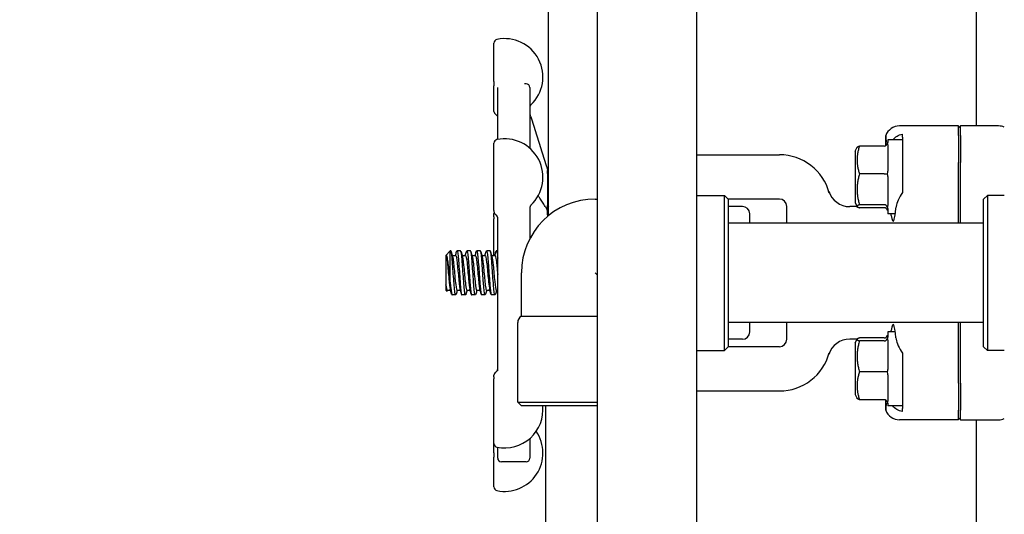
# Model space of a CAD drawing. Header units: inches. Extents: x 24 to 1128, y -69 to 748.
# Tile 331 of 656: x 482.3 to 490.64, y 666.3 to 670.49. Entities that reach past the tile are written whole.
import ezdxf

# ---------------------------------------------------------------- set-up
doc = ezdxf.new("R2010")
doc.units = ezdxf.units.IN
doc.header["$LTSCALE"] = 32
doc.header["$MEASUREMENT"] = 0
doc.layers.add('Dimension (ANSI)', color=7, linetype='Continuous', lineweight=25)
doc.layers.add('Visible (ANSI)', color=7, linetype='Continuous', lineweight=30)
doc.styles.add('Note Text (ANSI)', font='tahoma.ttf')
doc.dimstyles.new('SB Fraction-16 (ANSI)', dxfattribs={"dimscale": 32, "dimtxt": 0.125, "dimasz": 0.098425, "dimexe": 0.125, "dimexo": 0.0625, "dimgap": 0.031496, "dimtad": 0, "dimtih": 1, "dimtoh": 1, "dimdec": 4, "dimrnd": 1e-08, "dimzin": 0, "dimdsep": 46, "dimlunit": 5, "dimtxsty": 'Note Text (ANSI)', "dimcen": 0.09, "dimdle": 0.393701, "dimclrd": 256, "dimclre": 256, "dimclrt": 256, "dimadec": 0, "dimazin": 3, "dimtfac": 0.96, "dimtofl": 0, "dimtmove": 0, "dimatfit": 3, "dimfxl": 1, "dimfrac": 2, "dimtolj": 1, "dimtzin": 12, "dimlwd": -1, "dimlwe": -1, "dimarcsym": 0})

# ---------------------------------------------------------------- blocks, each defined once
blk = doc.blocks.new('*D18')
at = {"layer": 'Defpoints', "color": 0, "transparency": 16777216}
for p in [(496.2806, 687.6685), (344.4743, 549.6685), (496.2806, 549.6685)]:
    blk.add_point(p, dxfattribs=at)
at = {"layer": 'Dimension (ANSI)', "transparency": 16777216}
for p, q in [((494.2806, 687.6685), (340.4743, 687.6685)), ((344.4743, 684.5189), (344.4743, 621.7677)), ((344.4743, 552.8181), (344.4743, 615.5693)), ((494.2806, 549.6685), (340.4743, 549.6685))]:
    blk.add_line(p, q, dxfattribs=at)
for points in [[(343.9494, 684.5189), (344.9993, 684.5189), (344.4743, 687.6685)], [(343.9494, 552.8181), (344.9993, 552.8181), (344.4743, 549.6685)]]:
    blk.add_solid(points, dxfattribs=at)
at = {"layer": 'Dimension (ANSI)', "transparency": 16777216, "insert": (340.3723, 620.7599), "char_height": 4, "attachment_point": 1, "style": 'Note Text (ANSI)'}
blk.add_mtext('\\A1;138', dxfattribs=at)

msp = doc.modelspace()

# ---------------------------------------------------------------- linework, layer by layer
at = {"layer": 'Visible (ANSI)'}
for p, q in [((486.77909, 668.83214), (486.77909, 677.80885)), ((487.19159, 676.59815), (487.19159, 640.98303)), ((488.03159, 676.59815), (488.03159, 640.98303)), ((490.40159, 672.10404), (490.40159, 669.59154)), ((486.31659, 669.96876), (486.31659, 670.29386)), ((486.31659, 669.96876), (486.31659, 669.93049)), ((486.31659, 669.71547), (486.31659, 669.93049)), ((486.58909, 669.94779), (486.57488, 669.94779)), ((486.34784, 669.47739), (486.34784, 669.91641)), ((486.62034, 669.91654), (486.62034, 669.40256)), ((490.25159, 669.59154), (489.75112, 669.59154)), ((489.77659, 669.49588), (489.77659, 669.52307)), ((490.26722, 669.59154), (490.25159, 669.57586)), ((490.25159, 669.50976), (490.25159, 669.59154)), ((490.26722, 669.50976), (490.26722, 669.59154)), ((490.59069, 669.59154), (490.26722, 669.59154)), ((486.31659, 668.8748), (486.31659, 669.44555)), ((489.63423, 669.42533), (489.63423, 669.51007)), ((489.65159, 669.47279), (489.65159, 669.45234)), ((489.77659, 669.47279), (489.65159, 669.47279)), ((489.65159, 669.43319), (489.65159, 669.21003)), ((489.77659, 669.49588), (489.77659, 669.44181)), ((490.25159, 669.50976), (490.25159, 669.2825)), ((490.26722, 669.50976), (490.26722, 669.2825)), ((488.03159, 669.34779), (488.73409, 669.34779)), ((489.37659, 669.37904), (489.39269, 669.41125)), ((489.37659, 669.37904), (489.37659, 668.94154)), ((489.62034, 669.42192), (489.41155, 669.42192)), ((489.77659, 669.42637), (489.77659, 669.28035)), ((490.25159, 668.76779), (490.25159, 669.2825)), ((490.26722, 668.76779), (490.26722, 669.2825)), ((486.77034, 669.19033), (486.77034, 669.21498)), ((486.77034, 669.19033), (486.77034, 668.91707)), ((489.62034, 669.18545), (489.41155, 669.18545)), ((489.65159, 669.16488), (489.65159, 668.91798)), ((487.17409, 668.97279), (487.19159, 668.97279)), ((488.03159, 669.00404), (488.26784, 669.00404)), ((488.26784, 667.69154), (488.26784, 669.00404)), ((488.29909, 668.97279), (488.26784, 669.00404)), ((488.29909, 668.97279), (488.29909, 667.72279)), ((488.73409, 668.97279), (488.29909, 668.97279)), ((489.37659, 668.94154), (489.39269, 668.90934)), ((490.46409, 668.97279), (490.49534, 669.00404)), ((490.46409, 667.72279), (490.46409, 668.97279)), ((490.49534, 669.00404), (490.49534, 667.69154)), ((490.63909, 669.00404), (490.49534, 669.00404)), ((486.31659, 668.8748), (486.31659, 668.86755)), ((486.31659, 668.86717), (486.31659, 668.86755)), ((486.31659, 668.8226), (486.31659, 668.85051)), ((486.62034, 668.89938), (486.62034, 668.63759)), ((486.77034, 668.84027), (486.77034, 668.91707)), ((488.42027, 668.91029), (488.29909, 668.91029)), ((488.48277, 668.76779), (488.48277, 668.84779)), ((488.79659, 668.76779), (488.79659, 668.91029)), ((489.38423, 668.90861), (489.33083, 668.90861)), ((489.62034, 668.92382), (489.41155, 668.92382)), ((489.62034, 668.89866), (489.41155, 668.89866)), ((489.65159, 668.89198), (489.65159, 668.84779)), ((489.71581, 668.84779), (489.65159, 668.84779)), ((486.31659, 668.8226), (486.31659, 668.80619)), ((486.31659, 668.49362), (486.31659, 668.80619)), ((486.34784, 667.51875), (486.34784, 668.8135)), ((486.77034, 668.84027), (486.77034, 668.82488)), ((490.46409, 668.76779), (488.29909, 668.76779)), ((485.9095, 668.49519), (485.94656, 668.53529)), ((485.94656, 668.26769), (485.94656, 668.53529)), ((485.95076, 668.53529), (485.94656, 668.53529)), ((486.03409, 668.53529), (486.0032, 668.53529)), ((486.11742, 668.53529), (486.08653, 668.53529)), ((486.20076, 668.53529), (486.16987, 668.53529)), ((486.28409, 668.53529), (486.2532, 668.53529)), ((486.34784, 668.53529), (486.33653, 668.53529)), ((485.90909, 668.49362), (485.90909, 668.49471)), ((485.90909, 668.49362), (485.90909, 668.2475)), ((485.90909, 668.49362), (485.90909, 668.49362)), ((485.96376, 668.49362), (485.99243, 668.49362)), ((486.04709, 668.49362), (486.07576, 668.49362)), ((486.13043, 668.49362), (486.15909, 668.49362)), ((486.21376, 668.49362), (486.24243, 668.49362)), ((486.29709, 668.49362), (486.32576, 668.49362)), ((486.54909, 667.98242), (486.54909, 668.34779)), ((487.17409, 668.34779), (487.19159, 668.33029)), ((485.90909, 668.24441), (485.90909, 668.2475)), ((485.90909, 668.24441), (485.90909, 668.20083)), ((485.90909, 668.20083), (485.91728, 668.19197)), ((485.91987, 668.20196), (485.94853, 668.20196)), ((486.0032, 668.20196), (486.03187, 668.20196)), ((486.08653, 668.20196), (486.1152, 668.20196)), ((486.16987, 668.20196), (486.19853, 668.20196)), ((486.2532, 668.20196), (486.28187, 668.20196)), ((486.33653, 668.20196), (486.34784, 668.20196)), ((485.99242, 668.16029), (485.96153, 668.16029)), ((486.07576, 668.16029), (486.04487, 668.16029)), ((486.15909, 668.16029), (486.1282, 668.16029)), ((486.24242, 668.16029), (486.21153, 668.16029)), ((486.32576, 668.16029), (486.29487, 668.16029)), ((486.51784, 667.25404), (486.51784, 667.92829)), ((486.54909, 667.98242), (487.19159, 667.98242)), ((490.46409, 667.92779), (488.29909, 667.92779)), ((488.48277, 667.84779), (488.48277, 667.92779)), ((488.79659, 667.78529), (488.79659, 667.92779)), ((490.25159, 667.41308), (490.25159, 667.92779)), ((490.26722, 667.41308), (490.26722, 667.92779)), ((489.65159, 667.84779), (489.65159, 667.8036)), ((489.71581, 667.84779), (489.65159, 667.84779)), ((488.42027, 667.78529), (488.29909, 667.78529)), ((489.38423, 667.78697), (489.33083, 667.78697)), ((489.37659, 667.75404), (489.39269, 667.78625)), ((489.62034, 667.79692), (489.41155, 667.79692)), ((489.62034, 667.77176), (489.41155, 667.77176)), ((489.65159, 667.77761), (489.65159, 667.5307)), ((488.03159, 667.69154), (488.26784, 667.69154)), ((488.29909, 667.72279), (488.26784, 667.69154)), ((488.73409, 667.72279), (488.29909, 667.72279)), ((489.37659, 667.75404), (489.37659, 667.31654)), ((490.46409, 667.72279), (490.49534, 667.69154)), ((490.63909, 667.69154), (490.49534, 667.69154)), ((486.31659, 667.46714), (486.31659, 667.48068)), ((486.31659, 667.46714), (486.31659, 667.45056)), ((486.31659, 666.9023), (486.31659, 667.45056)), ((489.62034, 667.51013), (489.41155, 667.51013)), ((489.65159, 667.48555), (489.65159, 667.26239)), ((488.03159, 667.34779), (488.73409, 667.34779)), ((489.77659, 667.41524), (489.77659, 667.26921)), ((490.25159, 667.41308), (490.25159, 667.18582)), ((490.26722, 667.41308), (490.26722, 667.18582)), ((489.37659, 667.31654), (489.39269, 667.28434)), ((489.62034, 667.27366), (489.41155, 667.27366)), ((489.63423, 667.18551), (489.63423, 667.27025)), ((486.51784, 667.25404), (487.19159, 667.25404)), ((486.54909, 667.22279), (486.51784, 667.25404)), ((487.19159, 667.22279), (486.54909, 667.22279)), ((486.75409, 667.22279), (486.75409, 664.00243)), ((489.65159, 667.24324), (489.65159, 667.22279)), ((489.77659, 667.22279), (489.65159, 667.22279)), ((489.77659, 667.25377), (489.77659, 667.1997)), ((489.77659, 667.17251), (489.77659, 667.1997)), ((490.25159, 667.10404), (490.25159, 667.18582)), ((490.26722, 667.10404), (490.26722, 667.18582)), ((490.25159, 667.10404), (489.75112, 667.10404)), ((490.26722, 667.10404), (490.25159, 667.11973)), ((490.26722, 667.10404), (490.59069, 667.10404)), ((490.40159, 667.10404), (490.40159, 664.58029)), ((486.62034, 666.9453), (486.62034, 666.77904)), ((486.31659, 666.82458), (486.31659, 666.9023)), ((486.34784, 666.77904), (486.34784, 666.87047)), ((486.31659, 666.82458), (486.31659, 666.78633)), ((486.31659, 666.53455), (486.31659, 666.78633)), ((486.58909, 666.74779), (486.37909, 666.74779))]:
    msp.add_line(p, q, dxfattribs=at)
for centre, radius, start, end in [((486.34784, 670.29386), 0.03125, 101.536959, 180), ((486.40659, 670.00604), 0.325, 313.449842, 101.536959), ((486.58909, 669.91654), 0.03125, 0, 90), ((486.65159, 669.74741), 0.03125, 133.449842, 180), ((486.34784, 669.71547), 0.03125, 180, 240), ((486.31659, 669.66135), 0.03125, 30.586245, 60), ((486.34784, 669.44555), 0.03125, 101.536959, 180), ((486.40659, 669.15774), 0.325, 313.246105, 101.536959), ((488.73409, 668.91029), 0.4375, 15.01817, 90), ((489.33083, 669.09611), 0.1875, 197.296617, 270), ((487.17409, 668.34779), 0.625, 90, 180), ((486.80159, 668.92904), 0.03125, 180, 223.94552), ((488.73409, 668.91029), 0.0625, 0, 90), ((486.34784, 668.86717), 0.03125, 180, 240), ((486.34784, 668.85051), 0.03125, 164.540143, 180), ((488.42027, 668.84779), 0.0625, 0, 90), ((489.38423, 669.15861), 0.25, 270, 272.01441), ((486.31659, 668.81305), 0.03125, 0, 60), ((486.58034, 667.92829), 0.0625, 120, 180), ((488.42027, 667.84779), 0.0625, 270, 0), ((488.73409, 667.78529), 0.0625, 270, 0), ((489.33083, 667.59947), 0.1875, 90, 162.703383), ((489.38423, 667.53697), 0.25, 87.98559, 90), ((488.73409, 667.78529), 0.4375, 270, 344.98183), ((486.31659, 667.53481), 0.03125, 300, 0), ((486.34784, 667.48068), 0.03125, 120, 180), ((486.40659, 667.19012), 0.325, 258.463041, 5.769974), ((486.40659, 666.82236), 0.325, 258.463041, 34.45644), ((486.34784, 666.9023), 0.03125, 180, 258.463041), ((486.37909, 666.77904), 0.03125, 180, 270), ((486.58909, 666.77904), 0.03125, 270, 0), ((486.34784, 666.53455), 0.03125, 180, 258.463041)]:
    msp.add_arc(centre, radius, start, end, dxfattribs=at)
for centre, major_axis, ratio, start_param, end_param in [((489.75207, 669.46606), (-0.08906, 0.08906), 0.9924325, 5.5015852, 6.7140351), ((490.59078, 669.46606), (-0.01094, 0.125), 0.9961657, 5.7987533, 6.1962518), ((489.62034, 669.45462), (0, -0.0327), 0.9555533, 0, 1.2241495), ((489.62034, 669.1886), (0.03125, 0), 0.1006388, 4.712389, 5.9365385), ((489.62034, 668.89426), (0.03125, 0), 0.9458753, 0.3466468, 1.5707963), ((489.62034, 668.86596), (0, 0.0327), 0.9555533, 5.0590358, 6.2831853), ((489.69768, 669.16029), (0, -0.375), 0.0874887, 5.7646381, 7.0811914), ((489.69768, 667.53529), (0, -0.375), 0.0874887, 2.3435866, 3.6601398), ((489.62034, 667.82962), (0, -0.0327), 0.9555533, 0, 1.2241495), ((489.62034, 667.80132), (0.03125, 0), 0.9458753, 4.712389, 5.9365385), ((489.62034, 667.50699), (0.03125, 0), 0.1006388, 0.3466468, 1.5707963), ((489.62034, 667.24096), (0, 0.0327), 0.9555533, 5.0590358, 6.2831853), ((489.75207, 667.22952), (-0.08906, -0.08906), 0.9924325, 5.8523356, 7.0647854), ((490.59078, 667.22952), (-0.01094, -0.125), 0.9961657, 0.0869335, 0.484432)]:
    msp.add_ellipse(centre, major_axis=major_axis, ratio=ratio, start_param=start_param, end_param=end_param, dxfattribs=at)
for points, knots in [([(486.62034, 669.69767), (486.62034, 669.6975), (486.62034, 669.69732), (486.62034, 669.69715), (486.62034, 669.69714), (486.62034, 669.69713), (486.62034, 669.69712), (486.62034, 669.69711), (486.62034, 669.6971), (486.62034, 669.69707), (486.62034, 669.69705), (486.62034, 669.697), (486.62034, 669.69697), (486.62034, 669.69687), (486.62034, 669.6968), (486.62034, 669.69655), (486.62034, 669.69637), (486.62034, 669.69585), (486.62034, 669.69551), (486.62035, 669.6946), (486.62035, 669.69402), (486.62037, 669.693), (486.62037, 669.69258), (486.62039, 669.6919), (486.6204, 669.69172), (486.62042, 669.69133), (486.62043, 669.69113), (486.62045, 669.69077), (486.62045, 669.69063), (486.62047, 669.69041), (486.62047, 669.69034), (486.62049, 669.69019), (486.62049, 669.69011), (486.6205, 669.68997), (486.62051, 669.68991), (486.62052, 669.68977), (486.62053, 669.6897), (486.62057, 669.68936), (486.62059, 669.6892), (486.62063, 669.68889), (486.62065, 669.68876), (486.62071, 669.68847), (486.62074, 669.68833), (486.62084, 669.6879), (486.62092, 669.68759), (486.6213, 669.68641), (486.62169, 669.6854), (486.62273, 669.68262), (486.62344, 669.68065), (486.62521, 669.67565), (486.62629, 669.67249), (486.62933, 669.66347), (486.63139, 669.65722), (486.63523, 669.64539), (486.63702, 669.63981), (486.6388, 669.63424)], [0, 0, 0, 0, 0.0014414, 0.0014414, 0.00151283, 0.00151283, 0.00158364, 0.00158364, 0.00172519, 0.00172519, 0.00200821, 0.00200821, 0.00248058, 0.00248058, 0.00374017, 0.00374017, 0.00709885, 0.00709885, 0.01381064, 0.01381064, 0.02498056, 0.02498056, 0.03244029, 0.03244029, 0.03509172, 0.03509172, 0.03738568, 0.03738568, 0.03854509, 0.03854509, 0.03911903, 0.03911903, 0.03969337, 0.03969337, 0.04026392, 0.04026392, 0.04106967, 0.04106967, 0.0445567, 0.0445567, 0.04917219, 0.04917219, 0.05532353, 0.05532353, 0.06399267, 0.06399267, 0.0772043, 0.0772043, 0.10209945, 0.10209945, 0.1344631, 0.1344631, 0.18876042, 0.18876042, 0.23409155, 0.23409155, 0.23409155, 0.23409155]), ([(486.34349, 669.67725), (486.3444, 669.67571), (486.3452, 669.67441), (486.34651, 669.67219), (486.34703, 669.67127), (486.34758, 669.67021), (486.34773, 669.66991), (486.34784, 669.66967)], [0.51351333, 0.51351333, 0.51351333, 0.51351333, 0.55704859, 0.55704859, 0.60058386, 0.60058386, 0.62260676, 0.62260676, 0.62260676, 0.62260676]), ([(486.6388, 669.63424), (486.64647, 669.61025), (486.65414, 669.58626), (486.66948, 669.53828), (486.67715, 669.51429), (486.69248, 669.4663), (486.70014, 669.44231), (486.71545, 669.39432), (486.72311, 669.37032), (486.73841, 669.32233), (486.74606, 669.29833), (486.7537, 669.27433)], [0.6477885, 0.6477885, 0.6477885, 0.6477885, 0.84276542, 0.84276542, 1.03774233, 1.03774233, 1.23271925, 1.23271925, 1.42769616, 1.42769616, 1.62267307, 1.62267307, 1.62267307, 1.62267307]), ([(489.69419, 669.47279), (489.70415, 669.48632), (489.71693, 669.49721), (489.74291, 669.51266), (489.75914, 669.51928), (489.77659, 669.52307)], [0.72388666, 0.72388666, 0.72388666, 0.72388666, 0.91166133, 0.91166133, 1.08359589, 1.08359589, 1.08359589, 1.08359589]), ([(486.7537, 669.27433), (486.75562, 669.26829), (486.75758, 669.26213), (486.76106, 669.25106), (486.76261, 669.24608), (486.76477, 669.23908), (486.76547, 669.23681), (486.76676, 669.23255), (486.76737, 669.23053), (486.76852, 669.22658), (486.76896, 669.22498), (486.76944, 669.22288), (486.76957, 669.22229), (486.76977, 669.22119), (486.76984, 669.22079), (486.76995, 669.22004), (486.76999, 669.21976), (486.77006, 669.21931), (486.77008, 669.21915), (486.77012, 669.21882), (486.77014, 669.21865), (486.77019, 669.21818), (486.77022, 669.21789), (486.77026, 669.21736), (486.77028, 669.21713), (486.7703, 669.21682), (486.7703, 669.21676), (486.77031, 669.21663), (486.77031, 669.21657), (486.77031, 669.21647), (486.77031, 669.21645), (486.77032, 669.21641), (486.77032, 669.21639), (486.77032, 669.21635), (486.77032, 669.21633), (486.77032, 669.21629), (486.77032, 669.21626), (486.77033, 669.21586), (486.77034, 669.21543), (486.77034, 669.21502)], [0, 0, 0, 0, 0.04904125, 0.04904125, 0.08849266, 0.08849266, 0.10811986, 0.10811986, 0.12782693, 0.12782693, 0.15348254, 0.15348254, 0.16326303, 0.16326303, 0.16817878, 0.16817878, 0.17065213, 0.17065213, 0.17188532, 0.17188532, 0.17316402, 0.17316402, 0.17565897, 0.17565897, 0.17810714, 0.17810714, 0.17871796, 0.17871796, 0.17933326, 0.17933326, 0.17948698, 0.17948698, 0.17964227, 0.17964227, 0.17979785, 0.17979785, 0.18010973, 0.18010973, 0.18533912, 0.18533912, 0.18533912, 0.18533912]), ([(489.77659, 669.02919), (489.77262, 669.0235), (489.76894, 669.01784), (489.753, 668.99214), (489.7416, 668.9697), (489.72686, 668.93063), (489.72246, 668.91365), (489.72117, 668.89849)], [1.3958264, 1.3958264, 1.3958264, 1.3958264, 1.44717623, 1.44717623, 1.64108774, 1.64108774, 1.79954351, 1.79954351, 1.79954351, 1.79954351]), ([(486.7501, 668.91073), (486.74245, 668.92246), (486.73481, 668.93418), (486.7195, 668.95763), (486.71184, 668.96935), (486.69987, 668.98768), (486.69555, 668.99428), (486.69124, 669.00089)], [0.47801542, 0.47801542, 0.47801542, 0.47801542, 0.67299233, 0.67299233, 0.86796925, 0.86796925, 0.9778187, 0.9778187, 0.9778187, 0.9778187]), ([(486.62926, 668.921), (486.62913, 668.92089), (486.62896, 668.92072), (486.62849, 668.92024), (486.62819, 668.91992), (486.62736, 668.91899), (486.62685, 668.91838), (486.62548, 668.9165), (486.62464, 668.91531), (486.62255, 668.9111), (486.62106, 668.90817), (486.6204, 668.90149), (486.62034, 668.90048), (486.62034, 668.89938)], [0.268770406, 0.268770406, 0.268770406, 0.268770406, 0.274838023, 0.274838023, 0.28090564, 0.28090564, 0.286973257, 0.286973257, 0.292642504, 0.292642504, 0.298198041, 0.298198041, 0.299108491, 0.299108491, 0.299108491, 0.299108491]), ([(486.7501, 668.91073), (486.75161, 668.90842), (486.75379, 668.90509), (486.75775, 668.89804), (486.75962, 668.89424), (486.76245, 668.88756), (486.76353, 668.88478), (486.76485, 668.88077), (486.76515, 668.87979), (486.76554, 668.87845), (486.76565, 668.87808), (486.76578, 668.87761), (486.76582, 668.87749), (486.76587, 668.87731), (486.76588, 668.87726), (486.76591, 668.87716), (486.76592, 668.87712), (486.76594, 668.87705), (486.76595, 668.87703), (486.76595, 668.87702), (486.76595, 668.87702), (486.76595, 668.87702)], [0, 0, 0, 0, 0.04272156, 0.04272156, 0.08694638, 0.08694638, 0.11404283, 0.11404283, 0.12245851, 0.12245851, 0.12561497, 0.12561497, 0.12675471, 0.12675471, 0.12736511, 0.12736511, 0.12789457, 0.12789457, 0.12842943, 0.12842943, 0.12856281, 0.12856281, 0.12856281, 0.12856281]), ([(486.62392, 668.64433), (486.62382, 668.64446), (486.62371, 668.64459), (486.62266, 668.64584), (486.62153, 668.64713), (486.62034, 668.64855)], [0.146292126, 0.146292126, 0.146292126, 0.146292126, 0.148750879, 0.148750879, 0.169136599, 0.169136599, 0.169136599, 0.169136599]), ([(485.99597, 668.16702), (485.99258, 668.15468), (485.9892, 668.16022), (485.98582, 668.18304), (485.98179, 668.21028), (485.97775, 668.26155), (485.97372, 668.31786), (485.96971, 668.37377), (485.96571, 668.43343), (485.9617, 668.47503), (485.95805, 668.5129), (485.95441, 668.53505), (485.95076, 668.53526)], [-12.8333548, -12.8333548, -12.8333548, -12.8333548, -12.0686207, -12.0686207, -12.0686207, -11.1558883, -11.1558883, -11.1558883, -10.2497289, -10.2497289, -10.2497289, -9.424778, -9.424778, -9.424778, -9.424778]), ([(485.99966, 668.52835), (486.00201, 668.53702), (486.00436, 668.53745), (486.0067, 668.52879), (486.01072, 668.51398), (486.01473, 668.47295), (486.01874, 668.42072), (486.02275, 668.3685), (486.02676, 668.30621), (486.03077, 668.25667), (486.03478, 668.20713), (486.03878, 668.1714), (486.04279, 668.16258), (486.04349, 668.16106), (486.04418, 668.16034), (486.04487, 668.16039)], [9.1577938, 9.1577938, 9.1577938, 9.1577938, 9.688944, 9.688944, 9.688944, 10.5960559, 10.5960559, 10.5960559, 11.5030786, 11.5030786, 11.5030786, 12.4100129, 12.4100129, 12.4100129, 12.5663706, 12.5663706, 12.5663706, 12.5663706]), ([(486.0793, 668.16715), (486.07643, 668.15667), (486.07356, 668.15868), (486.07069, 668.17379), (486.06668, 668.19494), (486.06267, 668.24128), (486.05865, 668.2958), (486.05464, 668.35024), (486.05064, 668.41166), (486.04663, 668.45758), (486.04246, 668.50537), (486.03829, 668.53517), (486.03412, 668.53529), (486.03411, 668.53529), (486.0341, 668.53529), (486.03409, 668.53529)], [-19.1165401, -19.1165401, -19.1165401, -19.1165401, -18.4677138, -18.4677138, -18.4677138, -17.5597228, -17.5597228, -17.5597228, -16.6531776, -16.6531776, -16.6531776, -15.710016, -15.710016, -15.710016, -15.7079633, -15.7079633, -15.7079633, -15.7079633]), ([(486.08299, 668.52839), (486.08563, 668.53805), (486.08826, 668.53727), (486.0909, 668.52524), (486.0949, 668.50694), (486.09891, 668.463), (486.10292, 668.4095), (486.10693, 668.35601), (486.11093, 668.29411), (486.11494, 668.24645), (486.11895, 668.19879), (486.12296, 668.16639), (486.12696, 668.16111), (486.12738, 668.16056), (486.12779, 668.16031), (486.1282, 668.16033)], [15.4409791, 15.4409791, 15.4409791, 15.4409791, 16.0368774, 16.0368774, 16.0368774, 16.9433783, 16.9433783, 16.9433783, 17.8497944, 17.8497944, 17.8497944, 18.7561262, 18.7561262, 18.7561262, 18.8495559, 18.8495559, 18.8495559, 18.8495559]), ([(486.16263, 668.16723), (486.16029, 668.15857), (486.15794, 668.15813), (486.15559, 668.16677), (486.15159, 668.18152), (486.14759, 668.22242), (486.14358, 668.27452), (486.13948, 668.32794), (486.13537, 668.39194), (486.13127, 668.4421), (486.12721, 668.49166), (486.12315, 668.52658), (486.1191, 668.5338), (486.11854, 668.53479), (486.11798, 668.53526), (486.11742, 668.53522)], [-25.3997254, -25.3997254, -25.3997254, -25.3997254, -24.8691111, -24.8691111, -24.8691111, -23.9633977, -23.9633977, -23.9633977, -23.0349282, -23.0349282, -23.0349282, -22.1173036, -22.1173036, -22.1173036, -21.9911486, -21.9911486, -21.9911486, -21.9911486]), ([(486.16633, 668.52844), (486.16923, 668.53904), (486.17213, 668.53683), (486.17503, 668.52125), (486.17904, 668.49975), (486.18304, 668.45326), (486.18705, 668.39878), (486.19105, 668.3443), (486.19506, 668.28299), (486.19906, 668.23726), (486.20307, 668.19153), (486.20707, 668.16236), (486.21108, 668.1604), (486.21123, 668.16033), (486.21138, 668.16029), (486.21153, 668.1603)], [21.7241644, 21.7241644, 21.7241644, 21.7241644, 22.3806227, 22.3806227, 22.3806227, 23.2865421, 23.2865421, 23.2865421, 24.1923809, 24.1923809, 24.1923809, 25.0981395, 25.0981395, 25.0981395, 25.1327412, 25.1327412, 25.1327412, 25.1327412]), ([(486.24597, 668.16725), (486.24396, 668.15978), (486.24196, 668.15829), (486.23995, 668.16354), (486.23593, 668.17408), (486.2319, 668.21163), (486.22787, 668.26231), (486.22385, 668.31295), (486.21982, 668.37557), (486.2158, 668.42712), (486.21178, 668.47862), (486.20776, 668.51793), (486.20374, 668.53058), (486.20274, 668.53371), (486.20175, 668.53519), (486.20076, 668.53511)], [-31.6829107, -31.6829107, -31.6829107, -31.6829107, -31.2296098, -31.2296098, -31.2296098, -30.3184966, -30.3184966, -30.3184966, -29.4082729, -29.4082729, -29.4082729, -28.4988988, -28.4988988, -28.4988988, -28.2743339, -28.2743339, -28.2743339, -28.2743339]), ([(486.24966, 668.5285), (486.25281, 668.54), (486.25596, 668.53617), (486.25912, 668.51695), (486.26312, 668.49253), (486.26712, 668.44382), (486.27113, 668.38859), (486.27531, 668.33085), (486.2795, 668.26733), (486.28368, 668.22313), (486.28741, 668.18375), (486.29114, 668.16059), (486.29487, 668.16034)], [28.0073497, 28.0073497, 28.0073497, 28.0073497, 28.7203847, 28.7203847, 28.7203847, 29.6257517, 29.6257517, 29.6257517, 30.5723978, 30.5723978, 30.5723978, 31.4159265, 31.4159265, 31.4159265, 31.4159265]), ([(486.3293, 668.16721), (486.32784, 668.16168), (486.32638, 668.15936), (486.32492, 668.16067), (486.32086, 668.1643), (486.3168, 668.1959), (486.31274, 668.24364), (486.30868, 668.29131), (486.30463, 668.35399), (486.30057, 668.40826), (486.29652, 668.46246), (486.29247, 668.50705), (486.28842, 668.5254), (486.28698, 668.53194), (486.28553, 668.53509), (486.28409, 668.53501)], [-37.966096, -37.966096, -37.966096, -37.966096, -37.6357564, -37.6357564, -37.6357564, -36.7172608, -36.7172608, -36.7172608, -35.7999471, -35.7999471, -35.7999471, -34.8837719, -34.8837719, -34.8837719, -34.5575192, -34.5575192, -34.5575192, -34.5575192]), ([(486.33299, 668.52865), (486.33705, 668.54375), (486.3411, 668.53175), (486.34515, 668.49711), (486.34605, 668.48943), (486.34694, 668.48069), (486.34784, 668.4711)], [34.290535, 34.290535, 34.290535, 34.290535, 35.2070806, 35.2070806, 35.2070806, 35.410037, 35.410037, 35.410037, 35.410037]), ([(485.94656, 668.26769), (485.94493, 668.28342), (485.94329, 668.29981), (485.93993, 668.33319), (485.93822, 668.35002), (485.93415, 668.38837), (485.9318, 668.40917), (485.92704, 668.44519), (485.92469, 668.46027), (485.91993, 668.48288), (485.91758, 668.49051), (485.91316, 668.49708), (485.91116, 668.49731), (485.90909, 668.49471)], [-0.89666376, -0.89666376, -0.89666376, -0.89666376, -0.7697294, -0.7697294, -0.64162523, -0.64162523, -0.47009117, -0.47009117, -0.30597672, -0.30597672, -0.14928046, -0.14928046, -0.02134877, -0.02134877, -0.02134877, -0.02134877]), ([(485.90909, 668.49362), (485.91337, 668.49362), (485.91764, 668.46931), (485.92191, 668.43064), (485.92618, 668.39198), (485.93046, 668.34004), (485.93473, 668.2961), (485.93858, 668.25654), (485.94243, 668.22446), (485.94627, 668.21025)], [3.1415927, 3.1415927, 3.1415927, 3.1415927, 4.1081736, 4.1081736, 4.1081736, 5.0747039, 5.0747039, 5.0747039, 5.9450316, 5.9450316, 5.9450316, 5.9450316]), ([(485.96602, 668.48507), (485.9684, 668.47633), (485.97079, 668.46116), (485.97317, 668.441), (485.97744, 668.40489), (485.98171, 668.35376), (485.98598, 668.30854), (485.99025, 668.26333), (485.99452, 668.22527), (485.99879, 668.20995), (486.00026, 668.20467), (486.00173, 668.20214), (486.0032, 668.20222)], [9.7629316, 9.7629316, 9.7629316, 9.7629316, 10.3021816, 10.3021816, 10.3021816, 11.2680503, 11.2680503, 11.2680503, 12.2338185, 12.2338185, 12.2338185, 12.5663706, 12.5663706, 12.5663706, 12.5663706]), ([(485.99243, 668.4933), (485.99455, 668.4933), (485.99668, 668.48789), (485.99881, 668.47708), (486.00308, 668.45535), (486.00735, 668.4124), (486.01162, 668.36581), (486.01589, 668.31922), (486.02016, 668.27028), (486.02443, 668.23901), (486.02615, 668.22636), (486.02788, 668.21674), (486.02961, 668.21051)], [9.424778, 9.424778, 9.424778, 9.424778, 9.9057922, 9.9057922, 9.9057922, 10.8717023, 10.8717023, 10.8717023, 11.8375116, 11.8375116, 11.8375116, 12.228217, 12.228217, 12.228217, 12.228217]), ([(486.04935, 668.48535), (486.04957, 668.48456), (486.04979, 668.4837), (486.05001, 668.48279), (486.05428, 668.46504), (486.05855, 668.42509), (486.06281, 668.37927), (486.06708, 668.33346), (486.07135, 668.28305), (486.07562, 668.24864), (486.07926, 668.2193), (486.08289, 668.20229), (486.08653, 668.20204)], [16.0461169, 16.0461169, 16.0461169, 16.0461169, 16.0959005, 16.0959005, 16.0959005, 17.061177, 17.061177, 17.061177, 18.0263573, 18.0263573, 18.0263573, 18.8495559, 18.8495559, 18.8495559, 18.8495559]), ([(486.07576, 668.49362), (486.07999, 668.4936), (486.08422, 668.46981), (486.08845, 668.43177), (486.09272, 668.39342), (486.09699, 668.34163), (486.10125, 668.29757), (486.10515, 668.25736), (486.10905, 668.22461), (486.11294, 668.21024)], [15.7079633, 15.7079633, 15.7079633, 15.7079633, 16.6650715, 16.6650715, 16.6650715, 17.6302912, 17.6302912, 17.6302912, 18.5114023, 18.5114023, 18.5114023, 18.5114023]), ([(486.13269, 668.48502), (486.13517, 668.4759), (486.13765, 668.45983), (486.14014, 668.43844), (486.14456, 668.40039), (486.14897, 668.34672), (486.15339, 668.30074), (486.15777, 668.25512), (486.16216, 668.21849), (486.16654, 668.20652), (486.16765, 668.20349), (486.16876, 668.20207), (486.16987, 668.20216)], [22.3293022, 22.3293022, 22.3293022, 22.3293022, 22.8911764, 22.8911764, 22.8911764, 23.8904364, 23.8904364, 23.8904364, 24.8818896, 24.8818896, 24.8818896, 25.1327412, 25.1327412, 25.1327412, 25.1327412]), ([(486.15909, 668.49324), (486.16134, 668.49323), (486.1636, 668.48719), (486.16585, 668.47512), (486.17028, 668.45136), (486.17471, 668.40506), (486.17914, 668.35642), (486.18354, 668.30816), (486.18793, 668.25913), (486.19233, 668.23043), (486.19364, 668.22185), (486.19496, 668.21516), (486.19627, 668.21046)], [21.9911486, 21.9911486, 21.9911486, 21.9911486, 22.5004247, 22.5004247, 22.5004247, 23.5027374, 23.5027374, 23.5027374, 24.4972195, 24.4972195, 24.4972195, 24.7945876, 24.7945876, 24.7945876, 24.7945876]), ([(486.21602, 668.48522), (486.21689, 668.4821), (486.21777, 668.47808), (486.21865, 668.47316), (486.22298, 668.4488), (486.22732, 668.40323), (486.23166, 668.35562), (486.23599, 668.30802), (486.24033, 668.25978), (486.24466, 668.23116), (486.24751, 668.21237), (486.25035, 668.2024), (486.2532, 668.20224)], [28.6124875, 28.6124875, 28.6124875, 28.6124875, 28.8105395, 28.8105395, 28.8105395, 29.7914432, 29.7914432, 29.7914432, 30.7719806, 30.7719806, 30.7719806, 31.4159265, 31.4159265, 31.4159265, 31.4159265]), ([(486.24243, 668.49353), (486.24311, 668.49358), (486.2438, 668.49304), (486.24448, 668.49188), (486.24882, 668.48451), (486.25316, 668.45247), (486.25749, 668.40922), (486.26183, 668.36598), (486.26616, 668.31282), (486.2705, 668.27207), (486.27354, 668.24354), (486.27657, 668.22169), (486.27961, 668.21043)], [28.2743339, 28.2743339, 28.2743339, 28.2743339, 28.4293123, 28.4293123, 28.4293123, 29.4103592, 29.4103592, 29.4103592, 30.3910385, 30.3910385, 30.3910385, 31.0777729, 31.0777729, 31.0777729, 31.0777729]), ([(486.29935, 668.48524), (486.30277, 668.47253), (486.30619, 668.44612), (486.30961, 668.41241), (486.31394, 668.36977), (486.31826, 668.3167), (486.32259, 668.27541), (486.32691, 668.23413), (486.33124, 668.20583), (486.33556, 668.20235), (486.33589, 668.20209), (486.33621, 668.20197), (486.33653, 668.20198)], [34.8956728, 34.8956728, 34.8956728, 34.8956728, 35.6692919, 35.6692919, 35.6692919, 36.6477025, 36.6477025, 36.6477025, 37.6257703, 37.6257703, 37.6257703, 37.6991118, 37.6991118, 37.6991118, 37.6991118]), ([(486.32576, 668.49343), (486.32899, 668.49318), (486.33223, 668.48007), (486.33546, 668.45631), (486.33959, 668.426), (486.34371, 668.37921), (486.34784, 668.33407)], [34.5575192, 34.5575192, 34.5575192, 34.5575192, 35.2890397, 35.2890397, 35.2890397, 36.2225081, 36.2225081, 36.2225081, 36.2225081]), ([(485.94656, 668.26769), (485.95057, 668.21641), (485.95458, 668.17737), (485.95859, 668.16489), (485.95957, 668.16183), (485.96055, 668.16039), (485.96153, 668.16047)], [5.153766, 5.153766, 5.153766, 5.153766, 6.061332, 6.061332, 6.061332, 6.2831853, 6.2831853, 6.2831853, 6.2831853]), ([(485.90909, 668.24441), (485.90994, 668.23523), (485.91078, 668.22704), (485.91253, 668.2122), (485.91344, 668.20589), (485.91571, 668.19419), (485.91705, 668.19097), (485.91909, 668.19203), (485.91981, 668.19354), (485.92051, 668.19614)], [-1.55032965, -1.55032965, -1.55032965, -1.55032965, -1.45779707, -1.45779707, -1.35502847, -1.35502847, -1.20046703, -1.20046703, -1.11667095, -1.11667095, -1.11667095, -1.11667095]), ([(489.67938, 667.84779), (489.67943, 667.84813), (489.67948, 667.84846), (489.68019, 667.85307), (489.68082, 667.85713), (489.68142, 667.86099)], [0.46944072, 0.46944072, 0.46944072, 0.46944072, 0.474081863, 0.474081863, 0.53347611, 0.53347611, 0.53347611, 0.53347611]), ([(489.72117, 667.79709), (489.72246, 667.78195), (489.72685, 667.765), (489.74155, 667.72599), (489.75293, 667.70358), (489.76886, 667.67785), (489.77258, 667.67214), (489.77659, 667.66639)], [0.55181372, 0.55181372, 0.55181372, 0.55181372, 0.71000954, 0.71000954, 0.90366002, 0.90366002, 0.95550669, 0.95550669, 0.95550669, 0.95550669]), ([(489.77659, 667.17251), (489.75859, 667.17642), (489.74186, 667.18335), (489.71613, 667.19907), (489.70384, 667.20968), (489.69419, 667.22279)], [1.27339348, 1.27339348, 1.27339348, 1.27339348, 1.45134152, 1.45134152, 1.63313419, 1.63313419, 1.63313419, 1.63313419])]:
    msp.add_open_spline(points, degree=3, knots=knots, dxfattribs=at)
for points in [[(489.63423, 669.51007), (489.63423, 669.49043), (489.63706, 669.47031), (489.64184, 669.45177)], [(489.64973, 669.44351), (489.65111, 669.44673), (489.65159, 669.44977), (489.65159, 669.45234)], [(489.65159, 669.43319), (489.65159, 669.43671), (489.65111, 669.44029), (489.64973, 669.44351)], [(489.77659, 669.44181), (489.77636, 669.43684), (489.77636, 669.43168), (489.77659, 669.42637)], [(489.64973, 669.18753), (489.65111, 669.19512), (489.65159, 669.20289), (489.65159, 669.21003)], [(489.65159, 669.16488), (489.65159, 669.17211), (489.65111, 669.17993), (489.64973, 669.18753)], [(489.64973, 668.90431), (489.65111, 668.90868), (489.65159, 668.91341), (489.65159, 668.91798)], [(489.65159, 668.89198), (489.65159, 668.89569), (489.65111, 668.89994), (489.64973, 668.90431)], [(489.64973, 668.87707), (489.65111, 668.87385), (489.65159, 668.87081), (489.65159, 668.86824)], [(489.68142, 668.83459), (489.68078, 668.83875), (489.68009, 668.84315), (489.67939, 668.84779)], [(485.9543, 668.52865), (485.95817, 668.51421), (485.96207, 668.49978), (485.96602, 668.48537)], [(485.9902, 668.49362), (485.99338, 668.50529), (485.99653, 668.51697), (485.99966, 668.52865)], [(486.03763, 668.52865), (486.0415, 668.51421), (486.0454, 668.49978), (486.04935, 668.48537)], [(486.07353, 668.49362), (486.07671, 668.50529), (486.07986, 668.51697), (486.08299, 668.52865)], [(486.12097, 668.52865), (486.12484, 668.51421), (486.12873, 668.49978), (486.13269, 668.48537)], [(486.15687, 668.49362), (486.16005, 668.50529), (486.16319, 668.51697), (486.16633, 668.52865)], [(486.2043, 668.52865), (486.20817, 668.51421), (486.21207, 668.49978), (486.21602, 668.48537)], [(486.2402, 668.49362), (486.24338, 668.50529), (486.24653, 668.51697), (486.24966, 668.52865)], [(486.28763, 668.52865), (486.2915, 668.51421), (486.2954, 668.49978), (486.29935, 668.48537)], [(486.32353, 668.49362), (486.32671, 668.50529), (486.32986, 668.51697), (486.33299, 668.52865)], [(485.90909, 668.2475), (485.91268, 668.21883), (485.91628, 668.2023), (485.91987, 668.20205)], [(485.92209, 668.20196), (485.92157, 668.20002), (485.92104, 668.19808), (485.92051, 668.19614)], [(485.95799, 668.16693), (485.95412, 668.18137), (485.95022, 668.1958), (485.94627, 668.21022)], [(486.00543, 668.20196), (486.00225, 668.19029), (485.9991, 668.17862), (485.99597, 668.16693)], [(486.04133, 668.16693), (486.03746, 668.18137), (486.03356, 668.1958), (486.02961, 668.21022)], [(486.08876, 668.20196), (486.08558, 668.19029), (486.08243, 668.17862), (486.0793, 668.16693)], [(486.12466, 668.16693), (486.12079, 668.18137), (486.11689, 668.1958), (486.11294, 668.21022)], [(486.17209, 668.20196), (486.16891, 668.19029), (486.16576, 668.17862), (486.16263, 668.16693)], [(486.20799, 668.16693), (486.20412, 668.18137), (486.20022, 668.1958), (486.19627, 668.21022)], [(486.25543, 668.20196), (486.25225, 668.19029), (486.2491, 668.17862), (486.24597, 668.16693)], [(486.29133, 668.16693), (486.28746, 668.18137), (486.28356, 668.1958), (486.27961, 668.21022)], [(486.33876, 668.20196), (486.33558, 668.19029), (486.33243, 668.17862), (486.3293, 668.16693)], [(489.65159, 667.82734), (489.65159, 667.82477), (489.65111, 667.82173), (489.64973, 667.81851)], [(489.64973, 667.79128), (489.65111, 667.79564), (489.65159, 667.79989), (489.65159, 667.8036)], [(489.65159, 667.77761), (489.65159, 667.78217), (489.65111, 667.7869), (489.64973, 667.79128)], [(489.64973, 667.50805), (489.65111, 667.51565), (489.65159, 667.52347), (489.65159, 667.5307)], [(489.65159, 667.48555), (489.65159, 667.49269), (489.65111, 667.50046), (489.64973, 667.50805)], [(489.64973, 667.25207), (489.65111, 667.2553), (489.65159, 667.25887), (489.65159, 667.26239)], [(489.77659, 667.26921), (489.77636, 667.2639), (489.77636, 667.25874), (489.77659, 667.25377)], [(489.64184, 667.24382), (489.63706, 667.22528), (489.63423, 667.20516), (489.63423, 667.18551)], [(489.65159, 667.24324), (489.65159, 667.24581), (489.65111, 667.24885), (489.64973, 667.25207)]]:
    msp.add_open_spline(points, degree=3, dxfattribs=at)
for points, weights in [([(489.41155, 669.42192), (489.37547, 669.30368), (489.41155, 669.18545)], [1.04422863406, 1.20577136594, 1.04422863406]), ([(489.39269, 669.41125), (489.39518, 669.41621), (489.41155, 669.42192)], [1.12285543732, 1.11183872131, 1.04422863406]), ([(489.77659, 669.28035), (489.77659, 669.15404), (489.77659, 669.02919)], [0.999993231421, 0.999912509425, 0.999914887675]), ([(489.41155, 669.18545), (489.37547, 669.05464), (489.41155, 668.92382)], [1.04422863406, 1.20577136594, 1.04422863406]), ([(489.41155, 668.92382), (489.37547, 668.91124), (489.41155, 668.89866)], [1.04422863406, 1.20577136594, 1.04422863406]), ([(489.41155, 667.79692), (489.37547, 667.78434), (489.41155, 667.77176)], [1.04422863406, 1.20577136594, 1.04422863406]), ([(489.41155, 667.77176), (489.37547, 667.64095), (489.41155, 667.51013)], [1.04422863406, 1.20577136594, 1.04422863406]), ([(489.77659, 667.66639), (489.77659, 667.54154), (489.77659, 667.41524)], [0.999914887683, 0.999912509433, 0.999993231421]), ([(489.41155, 667.51013), (489.37547, 667.3919), (489.41155, 667.27366)], [1.04422863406, 1.20577136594, 1.04422863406]), ([(489.41155, 667.27366), (489.39518, 667.27937), (489.39269, 667.28434)], [1.04422863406, 1.11183872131, 1.12285543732])]:
    msp.add_rational_spline(points, weights, degree=2, dxfattribs=at)

# ---------------------------------------------------------------- dimensions: what is measured, and where the dimension line sits
at = {"layer": 'Dimension (ANSI)'}
dim = msp.add_linear_dim(base=(344.47435, 549.66853), p1=(496.28063, 687.66853), p2=(496.28063, 549.66853), angle=90, dimstyle='SB Fraction-16 (ANSI)', override={"dimgap": 0.031496, "dimdec": 4, "dimtol": 0, "dimlim": 0, "dimtp": 0, "dimtm": 0, "dimtdec": 2, "dimatfit": 1}, dxfattribs=at)
dim.commit()
dim.dimension.update_dxf_attribs({"geometry": '*D18', "text_midpoint": (344.47435, 618.66853), "dimtype": 160})

doc.saveas('drawing.dxf')
